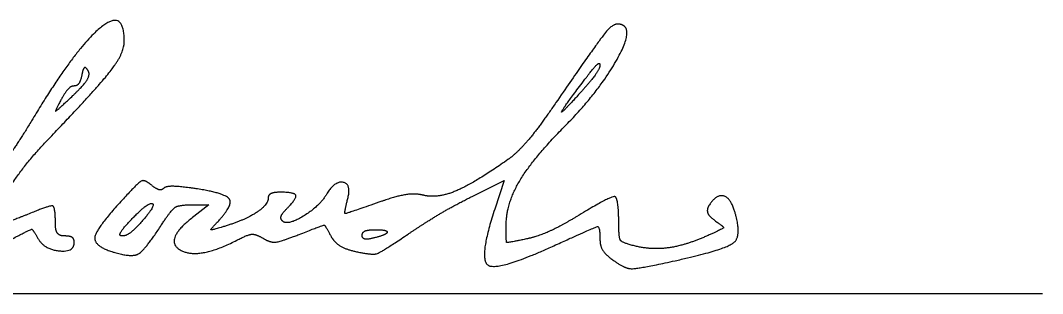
# Model space of a CAD drawing. Extents: x 0 to 34, y 0 to 22.
# Drawn here: x 26.759 to 28, y 7.976 to 8.309 of the extents above; entities that cross this region are included whole.
import ezdxf

# ---------------------------------------------------------------- set-up
doc = ezdxf.new("R2010")
doc.units = 0
doc.layers.add('SH_Data', color=7, linetype='Continuous')
doc.layers.add('SH_Text', color=7, linetype='Continuous')

msp = doc.modelspace()

# ---------------------------------------------------------------- linework, layer by layer
at = {"layer": 'SH_Data'}
msp.add_line((24.5, 7.9764), (28, 7.9764), dxfattribs=at)
at = {"layer": 'SH_Text'}
msp.add_line((26.8411, 8.2475), (26.8411, 8.2475), dxfattribs=at)
for points in [[(27.3075, 8.0947), (27.3462, 8.114), (27.3348, 8.0792)], [(26.9668, 8.0844), (26.9876, 8.0842), (26.9693, 8.0701)]]:
    msp.add_lwpolyline(points, dxfattribs=at)
for points in [[(26.885, 8.2835), (26.885, 8.3248), (26.8234, 8.2717), (26.7724, 8.1866)], [(27.4913, 8.3022), (27.4817, 8.3082), (27.4617, 8.2854), (27.4091, 8.2087)], [(27.4203, 8.1804), (27.4591, 8.2196), (27.503, 8.2949), (27.4913, 8.3022)], [(26.7929, 8.1643), (26.8522, 8.2263), (26.885, 8.2688), (26.885, 8.2835)], [(27.4626, 8.2544), (27.4626, 8.2505), (27.452, 8.2355), (27.439, 8.221)], [(27.4461, 8.2394), (27.4552, 8.2515), (27.4626, 8.2582), (27.4626, 8.2544)], [(26.8225, 8.2172), (26.8355, 8.2294), (26.8439, 8.243), (26.8411, 8.2475)], [(26.8334, 8.2422), (26.8319, 8.2349), (26.8277, 8.2289), (26.8239, 8.2289)], [(26.8411, 8.2475), (26.8381, 8.2522), (26.8349, 8.2501), (26.8334, 8.2422)], [(26.8239, 8.2289), (26.8202, 8.2289), (26.8131, 8.2213), (26.8081, 8.2119)], [(27.439, 8.221), (27.4144, 8.1937), (27.4175, 8.2016), (27.4461, 8.2394)], [(26.8081, 8.2119), (26.8005, 8.1978), (26.803, 8.1987), (26.8225, 8.2172)], [(27.4091, 8.2087), (27.3887, 8.1788), (27.3624, 8.1476), (27.3508, 8.1394)], [(26.7724, 8.1866), (26.7499, 8.149), (26.7281, 8.1255), (26.6877, 8.0951)], [(27.3486, 8.0585), (27.3486, 8.0855), (27.3812, 8.1408), (27.4203, 8.1804)], [(26.7356, 8.0643), (26.7271, 8.0727), (26.7598, 8.1297), (26.7929, 8.1643)], [(27.3508, 8.1394), (27.3099, 8.1106), (27.2652, 8.0918), (27.2479, 8.0961)], [(26.9177, 8.1086), (26.9095, 8.1154), (26.9017, 8.1112), (26.8809, 8.0885)], [(26.9329, 8.1045), (26.9303, 8.1019), (26.9235, 8.1038), (26.9177, 8.1086)], [(26.9721, 8.104), (26.9531, 8.1068), (26.9354, 8.1071), (26.9329, 8.1045)], [(27.1564, 8.0921), (27.161, 8.1098), (27.1404, 8.1137), (27.1305, 8.0971)], [(26.9971, 8.0624), (27.0173, 8.0836), (27.0083, 8.0985), (26.9721, 8.104)], [(27.0598, 8.093), (27.0598, 8.0844), (27.0311, 8.0656), (27.0066, 8.0582)], [(27.075, 8.0997), (27.0667, 8.0997), (27.0598, 8.0967), (27.0598, 8.093)], [(27.0812, 8.0786), (27.0945, 8.0918), (27.0922, 8.0997), (27.075, 8.0997)], [(27.1305, 8.0971), (27.1217, 8.0824), (27.083, 8.0588), (27.0772, 8.0646)], [(27.1976, 8.0887), (27.1548, 8.0736), (27.1517, 8.0738), (27.1564, 8.0921)], [(27.2479, 8.0961), (27.2385, 8.0985), (27.2159, 8.0951), (27.1976, 8.0887)], [(27.2297, 8.0488), (27.2512, 8.0634), (27.2862, 8.0841), (27.3075, 8.0947)], [(27.4854, 8.0614), (27.4854, 8.0935), (27.4756, 8.0953), (27.4346, 8.0703)], [(27.6257, 8.078), (27.6207, 8.0938), (27.6032, 8.0968), (27.5949, 8.0834)], [(26.8014, 8.0605), (26.8014, 8.082), (26.7948, 8.0841), (26.7658, 8.072)], [(26.8809, 8.0885), (26.8513, 8.0562), (26.8474, 8.0347), (26.8698, 8.0275)], [(26.8926, 8.0655), (26.9135, 8.0878), (26.9244, 8.0842), (26.9041, 8.0618)], [(26.9288, 8.058), (26.9416, 8.0778), (26.9512, 8.0845), (26.9668, 8.0844)], [(27.5949, 8.0834), (27.5919, 8.0786), (27.5951, 8.0705), (27.6019, 8.0655)], [(26.7658, 8.072), (26.7511, 8.0659), (26.7374, 8.0624), (26.7356, 8.0643)], [(26.9693, 8.0701), (26.9316, 8.0411), (26.9753, 8.0173), (27.0218, 8.0414)], [(27.0772, 8.0646), (27.0745, 8.0673), (27.0763, 8.0736), (27.0812, 8.0786)], [(27.3348, 8.0792), (27.3148, 8.0184), (27.3387, 8.0035), (27.4066, 8.0346)], [(27.4346, 8.0703), (27.4145, 8.0581), (27.3869, 8.0458), (27.3733, 8.0429)], [(27.5538, 8.0164), (27.6153, 8.03), (27.6354, 8.0473), (27.6257, 8.078)], [(26.8128, 8.0465), (26.8066, 8.0465), (26.8014, 8.0528), (26.8014, 8.0605)], [(26.8698, 8.0275), (26.8931, 8.0201), (26.91, 8.0288), (26.9288, 8.058)], [(26.8825, 8.0465), (26.8783, 8.0465), (26.8828, 8.0551), (26.8926, 8.0655)], [(26.9041, 8.0618), (26.8965, 8.0534), (26.8868, 8.0465), (26.8825, 8.0465)], [(27.0066, 8.0582), (26.9911, 8.0535), (26.9894, 8.0542), (26.9971, 8.0624)], [(27.0972, 8.0483), (27.1266, 8.0599), (27.1287, 8.0598), (27.1358, 8.0465)], [(27.3733, 8.0429), (27.3502, 8.038), (27.3486, 8.039), (27.3486, 8.0585)], [(27.4066, 8.0346), (27.4567, 8.0575), (27.4626, 8.0583), (27.4626, 8.0417)], [(27.5045, 8.0344), (27.4896, 8.0382), (27.4854, 8.0441), (27.4854, 8.0614)], [(27.6019, 8.0655), (27.6131, 8.0574), (27.6125, 8.0556), (27.5962, 8.0482)], [(26.7492, 8.0432), (26.7713, 8.0547), (26.7739, 8.0547), (26.7802, 8.0435)], [(26.7802, 8.0435), (26.7876, 8.0303), (26.8242, 8.0265), (26.8242, 8.0389)], [(26.8242, 8.0389), (26.8242, 8.0431), (26.8191, 8.0465), (26.8128, 8.0465)], [(27.0218, 8.0414), (27.035, 8.0483), (27.0447, 8.049), (27.0535, 8.0437)], [(27.0535, 8.0437), (27.0624, 8.0383), (27.0752, 8.0397), (27.0972, 8.0483)], [(27.1358, 8.0465), (27.1399, 8.0389), (27.1539, 8.0302), (27.1669, 8.0274)], [(27.1669, 8.0274), (27.1862, 8.0231), (27.1975, 8.027), (27.2297, 8.0488)], [(27.1738, 8.0472), (27.1738, 8.051), (27.1807, 8.0541), (27.189, 8.0541)], [(27.189, 8.0443), (27.1807, 8.0421), (27.1738, 8.0434), (27.1738, 8.0472)], [(27.189, 8.0541), (27.1974, 8.0541), (27.2042, 8.0528), (27.2042, 8.0512)], [(27.2042, 8.0512), (27.2042, 8.0496), (27.1974, 8.0465), (27.189, 8.0443)], [(27.5962, 8.0482), (27.5684, 8.0355), (27.5257, 8.0291), (27.5045, 8.0344)], [(27.4626, 8.0417), (27.4626, 8.0348), (27.4686, 8.0247), (27.4759, 8.0191)], [(27.4759, 8.0191), (27.4919, 8.007), (27.5085, 8.0064), (27.5538, 8.0164)]]:
    msp.add_open_spline(points, degree=2, dxfattribs=at)

doc.saveas('drawing.dxf')
